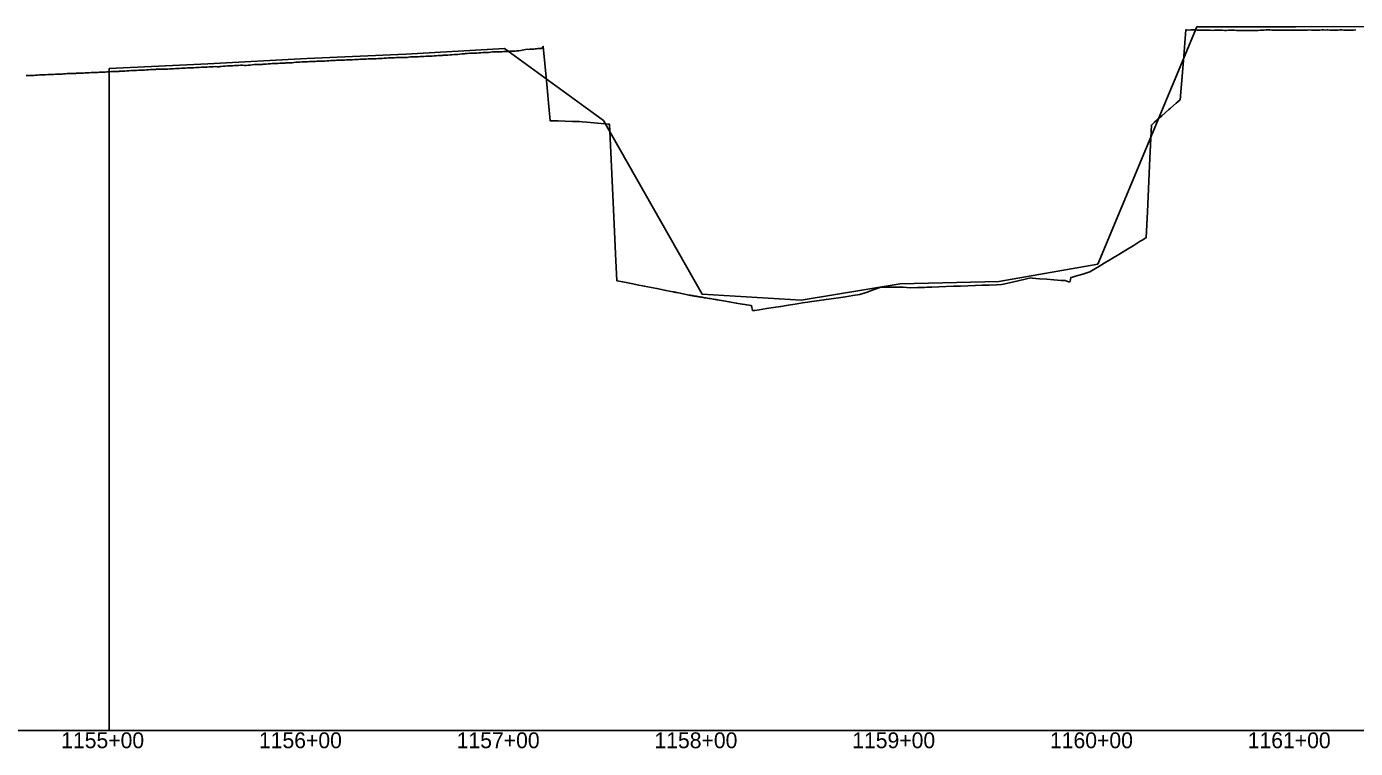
# Model space of a CAD drawing. Extents: x -3793 to 50787, y -1075 to 6138.
# Drawn here: x 2836 to 3508, y 2991 to 3356 of the extents above; entities that cross this region are included whole.
import ezdxf

# ---------------------------------------------------------------- set-up
doc = ezdxf.new("R2010")
doc.units = 0
for name, color, linetype in [('RD_DDB_Profile_EX', 7, 'Continuous'), ('RD_DDB_Profile_PR', 7, 'Continuous'), ('RD_DDB_StaTX', 7, 'Continuous'), ('RD_GPK_Profile_Cell', 7, 'Continuous'), ('RD_Sketch10', 7, 'Continuous')]:
    doc.layers.add(name, color=color, linetype=linetype)

msp = doc.modelspace()

# ---------------------------------------------------------------- linework, layer by layer
at = {"layer": 'RD_DDB_Profile_EX'}
for points in [[(3242.483409, 3218.259035), (3243.645679, 3218.423765), (3246.118099, 3218.785825), (3249.752789, 3219.31842), (3253.387479, 3219.851345), (3257.033665, 3220.386295), (3260.656859, 3221.656455), (3264.291549, 3222.93406), (3266.198447, 3223.606125), (3267.4964, 3224.13037), (3267.926239, 3224.134755), (3271.560929, 3224.169325), (3275.195619, 3224.20139), (3277.186285, 3224.21758), (3278.830309, 3224.10437), (3282.515707, 3223.84739), (3286.09969, 3223.94533), (3289.73438, 3224.042955), (3290.96271, 3224.075375), (3291.427105, 3224.089925), (3293.36907, 3224.164075), (3297.00376, 3224.301265), (3300.63845, 3224.43686), (3304.27314, 3224.570865), (3305.609243, 3224.61954), (3307.90783, 3224.7235), (3311.54252, 3224.88633), (3315.17721, 3225.047605), (3315.519522, 3225.062645), (3318.8119, 3225.069365), (3322.450302, 3225.07465), (3326.08128, 3225.310605), (3328.589163, 3225.472105), (3329.71597, 3225.727195), (3333.35066, 3226.545945), (3336.98535, 3227.36061), (3340.620041, 3228.17118), (3343.433517, 3228.79545), (3344.254731, 3228.69897), (3345.907259, 3228.50302), (3347.889421, 3228.365175), (3351.524111, 3228.10852), (3355.158801, 3227.847985), (3358.793491, 3227.583565), (3360.847033, 3227.57146), (3362.584486, 3226.86945), (3362.896552, 3226.78601), (3363.285989, 3227.066045), (3363.647156, 3228.976325), (3364.603816, 3229.21823), (3366.062871, 3229.655905), (3369.697561, 3230.74746), (3373.332251, 3231.866015), (3376.966941, 3234.023825), (3377.334582, 3234.24258), (3380.601631, 3236.229945), (3384.236321, 3238.445855), (3387.871011, 3240.666655), (3391.505701, 3242.892335), (3392.286229, 3243.37133), (3395.140392, 3245.11506), (3398.775082, 3247.34065), (3400.127875, 3248.16029), (3401.806019, 3249.22643), (3402.409772, 3262.26324), (3403.649974, 3289.296875), (3404.390098, 3306.09875), (3406.044462, 3307.544495), (3409.679152, 3310.728165), (3413.313842, 3313.919135), (3414.086711, 3314.5992), (3416.948532, 3317.104605), (3419.016711, 3318.919345), (3420.583222, 3338.717305), (3421.807413, 3354.24497), (3422.240524, 3354.23131), (3423.381117, 3354.067515), (3424.377557, 3354.214505), (3425.382993, 3354.21465), (3426.379386, 3354.213705), (3427.38166, 3354.121745), (3427.852602, 3354.09822), (3428.37816, 3354.0728), (3429.383583, 3354.072175), (3430.380109, 3354.07152), (3431.487292, 3354.12346), (3432.37894, 3354.120885), (3433.384512, 3354.170485), (3434.381096, 3354.022645), (3435.374205, 3353.97483), (3436.38008, 3354.022295), (3437.376495, 3354.11591), (3438.382286, 3354.067265), (3438.756672, 3354.06784), (3439.375573, 3354.069385), (3440.381521, 3354.019755), (3441.37792, 3353.966445), (3442.391362, 3354.013655), (3443.37726, 3354.111095), (3444.383194, 3354.158035), (3445.379754, 3354.056495)], [(3445.379754, 3354.056495), (3446.026052, 3354.054495), (3446.385806, 3354.051585), (3447.379192, 3353.954775), (3448.376123, 3353.901215), (3449.660742, 3353.94267), (3450.378842, 3353.940085), (3451.405923, 3353.899325), (3452.411579, 3353.956835), (3453.411479, 3353.910905), (3454.407945, 3353.86792), (3455.407908, 3353.86973), (3456.40446, 3353.923885), (3456.930123, 3353.92496), (3457.404369, 3353.926725), (3458.401008, 3353.980115), (3459.410276, 3354.129725), (3460.564813, 3354.087225), (3461.400871, 3354.08628), (3462.397824, 3354.18821), (3463.397808, 3354.18965), (3464.394838, 3354.192545), (3465.404341, 3354.14536), (3466.401412, 3354.148595), (3467.401384, 3354.148075), (3467.834193, 3354.12781), (3468.398486, 3354.10391), (3469.398519, 3354.05463), (3470.395645, 3354.056855), (3471.468883, 3354.103605), (3472.402204, 3354.10597), (3473.402556, 3354.05367), (3474.399682, 3354.106175), (3475.399862, 3354.152575), (3476.397057, 3354.153195), (3477.397285, 3354.102155), (3478.394544, 3354.10268), (3478.738263, 3354.101975), (3479.404081, 3354.100105), (3480.401415, 3354.09978), (3481.401859, 3354.097055), (3482.399198, 3354.14671), (3483.399508, 3354.142025), (3484.396927, 3354.19086), (3485.397309, 3354.186085), (3486.007643, 3354.186055), (3486.403981, 3354.185675), (3487.404435, 3354.18139), (3488.40186, 3354.132205), (3489.642333, 3354.18695), (3490.649477, 3354.22583), (3491.64417, 3354.22796), (3492.645437, 3354.18447), (3493.277023, 3354.1879), (3493.64665, 3354.191975), (3494.641375, 3354.14061), (3495.64262, 3354.09747), (3496.911713, 3354.11885), (3497.648218, 3354.154435), (3498.640213, 3354.15807), (3499.646138, 3354.21034), (3500.650082, 3354.21056), (3501.651454, 3354.16443), (3502.643473, 3354.11632), (3503.647517, 3354.1648), (3504.181093, 3354.139685), (3504.64893, 3354.120305), (3505.650393, 3354.172265), (3506.645191, 3354.170205), (3507.815784, 3354.22052)], [(2998.428775, 3339.143175), (2998.959175, 3339.116665), (2999.435397, 3339.10052), (3000.429278, 3339.10466), (3001.430454, 3339.20714), (3002.593865, 3339.263165), (3003.430575, 3339.336435), (3004.429525, 3339.38244), (3005.431163, 3339.441675), (3006.429692, 3339.483895), (3007.431369, 3339.442265), (3008.429926, 3339.533775), (3009.431604, 3339.53822), (3009.863245, 3339.55758), (3010.43018, 3339.587285), (3011.43258, 3339.637005), (3012.431627, 3339.685535), (3013.497935, 3339.703815), (3014.431994, 3339.787375), (3015.43331, 3339.832175), (3016.432408, 3339.87588), (3017.688293, 3339.976715), (3018.687672, 3340.028715), (3019.687492, 3340.080575), (3020.767315, 3340.10123), (3021.729525, 3340.15889), (3022.728565, 3340.21456), (3023.730471, 3340.282565), (3024.729544, 3340.291625), (3025.72869, 3340.300025), (3026.727835, 3340.319345), (3027.726381, 3340.280895), (3028.036695, 3340.33003), (3028.720778, 3340.433715), (3029.720035, 3340.537325), (3030.719291, 3340.544405), (3031.718554, 3340.59794), (3032.726025, 3340.60223), (3033.725403, 3340.64833), (3034.719509, 3340.704075), (3035.306075, 3340.735105), (3035.718395, 3340.7565), (3036.717897, 3340.80858), (3037.717762, 3340.954035), (3038.940765, 3340.99929), (3039.71157, 3340.96692), (3040.711197, 3340.97135), (3041.718934, 3341.12106), (3042.718581, 3341.17533), (3043.717832, 3341.27264), (3044.717594, 3341.37007), (3045.712057, 3341.37353), (3046.210145, 3341.3987), (3046.712231, 3341.417375), (3047.712132, 3341.467085), (3048.712032, 3341.513745), (3049.844835, 3341.58952), (3050.714765, 3341.67312), (3051.714811, 3341.77202), (3052.714354, 3341.82384), (3053.714432, 3341.872565), (3054.714624, 3341.917605), (3055.715165, 3342.106215), (3056.66166, 3342.15461), (3057.114216, 3342.19897), (3057.661438, 3342.24959), (3058.661758, 3342.347385), (3059.669282, 3342.397115), (3060.748906, 3342.44571), (3061.664615, 3342.491835), (3062.268691, 3342.495525), (3063.274462, 3342.555345), (3064.383596, 3342.619755), (3065.265703, 3342.66759), (3066.263343, 3342.76893), (3067.269252, 3342.824835), (3068.267712, 3342.878815), (3069.265772, 3342.884815), (3070.263538, 3342.938205), (3071.207796, 3343.08315), (3071.652976, 3343.085475), (3072.16193, 3343.0877), (3073.108612, 3343.090015), (3074.053741, 3343.095585), (3075.287666, 3343.1607), (3075.96274, 3343.196495), (3076.913038, 3343.245535), (3077.863945, 3343.24709), (3078.922356, 3343.31239), (3079.777969, 3343.441595), (3080.729211, 3343.4899), (3081.68073, 3343.49064), (3082.632363, 3343.53889), (3083.599583, 3343.591955), (3084.550404, 3343.734695), (3085.501168, 3343.78217), (3086.191736, 3343.92036), (3088.705702, 3344.422305), (3089.400273, 3344.388995), (3090.094827, 3344.42488), (3090.786604, 3344.45918)], [(3090.786604, 3344.45918), (3091.479442, 3344.49541), (3092.168841, 3344.565645), (3092.854824, 3344.63553), (3093.535365, 3344.70127), (3094.219334, 3344.77151), (3094.89836, 3344.807235), (3095.572498, 3344.8427), (3096.252817, 3344.91083), (3096.909188, 3345.899545), (3098.484092, 3328.61467), (3099.836211, 3313.59615), (3100.333426, 3308.309795), (3100.730496, 3308.313475), (3102.199804, 3308.32539), (3104.517777, 3308.192215), (3107.999876, 3308.089535), (3111.634567, 3307.97758), (3115.269257, 3307.86086), (3116.559383, 3307.817735), (3118.903947, 3307.612175), (3122.538637, 3307.28842), (3126.173327, 3306.959585), (3129.808017, 3306.625675), (3130.320887, 3306.57784), (3132.208484, 3267.139425), (3133.442707, 3240.97449), (3134.080272, 3227.39015), (3137.077397, 3226.780235), (3142.119952, 3225.83126), (3144.346777, 3225.395895), (3147.981467, 3224.680395), (3151.616157, 3223.96002), (3155.250847, 3223.23477), (3158.885537, 3222.50465), (3162.520227, 3221.77074), (3162.86517, 3221.71103), (3163.259685, 3221.64455), (3163.665302, 3221.5762), (3164.076384, 3221.507125), (3164.5055, 3221.434815), (3166.154917, 3221.0778), (3169.789608, 3220.28628), (3170.534588, 3220.139785), (3170.8415, 3220.08986), (3171.156078, 3220.037195), (3171.485651, 3219.983555), (3171.827509, 3219.92791), (3172.18042, 3219.85296), (3172.545475, 3219.791595), (3172.928419, 3219.728885), (3173.424298, 3219.64727), (3173.738407, 3219.594115), (3174.170888, 3219.52269), (3174.622012, 3219.44819), (3175.089415, 3219.373045), (3175.578165, 3219.290505), (3176.09277, 3219.205525), (3176.631643, 3219.116535), (3177.19674, 3219.023035), (3177.787673, 3218.922625), (3178.411919, 3218.818675), (3179.062429, 3218.712765), (3179.751635, 3218.59584), (3180.693678, 3218.43898), (3181.254917, 3218.34479), (3182.074148, 3218.20731), (3182.941279, 3218.0593), (3183.865019, 3217.904205), (3184.328368, 3217.827825), (3184.838413, 3217.743075), (3187.963058, 3217.1929), (3190.874915, 3216.67647), (3191.741616, 3216.53188), (3192.630094, 3216.379235), (3193.554194, 3216.224025), (3194.508883, 3216.063675), (3195.489688, 3215.894965), (3196.511554, 3215.72196), (3197.5604, 3215.54864), (3198.867128, 3215.326765), (3199.785168, 3215.167045), (3200.963745, 3214.966015), (3201.81828, 3214.82025), (3202.21051, 3214.75588), (3202.711109, 3212.344885), (3203.204375, 3212.331905), (3203.872965, 3212.36488), (3206.136508, 3212.712305), (3209.771198, 3213.270905), (3213.405888, 3213.83022), (3217.040578, 3214.390255), (3219.982691, 3214.844155), (3220.675268, 3214.95688), (3224.309959, 3215.549185), (3227.944649, 3216.142195), (3230.660256, 3216.585775), (3231.579339, 3216.715685), (3235.214029, 3217.229785), (3238.848719, 3217.744235), (3242.483409, 3218.259035)], [(2835.398122, 3331.17672), (2836.223222, 3331.2192), (2837.221029, 3331.22322), (2838.218797, 3331.179465), (2839.223316, 3331.22548), (2840.221611, 3331.36848), (2841.225538, 3331.416335), (2842.223836, 3331.51437), (2842.667502, 3331.51469), (2843.221842, 3331.51691), (2844.226641, 3331.56135), (2845.224757, 3331.56383), (2846.302192, 3331.66719), (2847.227779, 3331.71496), (2848.226406, 3331.763935), (2849.22429, 3331.76295), (2850.229298, 3331.85631), (2851.229308, 3331.85483), (2852.179349, 3331.85051), (2853.177534, 3331.90187), (2853.571572, 3331.92096), (2854.231611, 3331.95278), (2855.236186, 3332.0922), (2856.234853, 3332.140025), (2857.226488, 3332.132875), (2858.232044, 3332.218075), (2859.1709, 3332.26189), (2860.296864, 3332.262775), (2860.840952, 3332.292815), (2861.35034, 3332.325975), (2862.298316, 3332.376065), (2863.292692, 3332.429885), (2864.475642, 3332.41021), (2865.289301, 3332.491615), (2866.296862, 3332.49114), (2867.352925, 3332.501625), (2868.292681, 3332.64635), (2869.347992, 3332.64789), (2870.294915, 3332.69467), (2871.296831, 3332.75439), (2871.745022, 3332.778025), (2872.291155, 3332.8088), (2873.34415, 3332.91457), (2874.29297, 3332.913255), (2875.379712, 3332.92556), (2876.296821, 3333.019555), (2877.341459, 3333.07242), (2878.348723, 3333.122205), (2879.292983, 3333.170215), (2880.294926, 3333.26965), (2881.289256, 3333.271945), (2882.340719, 3333.276025), (2882.649092, 3333.321325), (2883.291528, 3333.415165), (2884.342881, 3333.423445), (2885.287435, 3333.37515), (2886.289394, 3333.52125), (2887.347738, 3333.570795), (2888.291734, 3333.66416), (2889.293713, 3333.666975), (2889.918473, 3333.665925), (2890.338901, 3333.672135), (2891.29537, 3333.66909), (2892.289777, 3333.813905), (2893.553163, 3333.8652), (2894.286533, 3333.86268), (2895.294232, 3333.90854), (2896.29626, 3334.00446), (2897.328151, 3334.096115), (2898.330682, 3334.141695), (2899.332043, 3334.23219), (2900.333768, 3334.23344), (2900.822543, 3334.28053), (2901.329139, 3334.326385), (2902.272832, 3334.370805), (2902.979218, 3334.42456), (2903.975915, 3334.422065), (2904.457233, 3334.39932), (2904.979711, 3334.376945)], [(2904.979711, 3334.376945), (2905.976101, 3334.42963), (2906.980387, 3334.434185), (2908.091923, 3334.49575), (2908.975003, 3334.58192), (2909.971784, 3334.63068), (2910.975776, 3334.634555), (2911.972112, 3334.72726), (2912.976502, 3334.777265), (2913.972996, 3334.828245), (2914.977386, 3334.922465), (2915.361303, 3334.922465), (2915.98135, 3334.92181), (2916.977901, 3334.971965), (2917.982351, 3334.974055), (2918.995993, 3335.02821), (2919.977311, 3335.07544), (2920.974288, 3335.162785), (2921.978444, 3335.164275), (2922.974967, 3335.253995), (2923.97955, 3335.351405), (2924.976245, 3335.393795), (2926.265373, 3335.389795), (2926.977452, 3335.39211), (2927.981723, 3335.488905), (2928.973289, 3335.536405), (2929.977034, 3335.5863), (2930.974289, 3335.673315), (2931.979029, 3335.622425), (2932.983355, 3335.628745), (2933.534753, 3335.70827), (2933.980109, 3335.7686), (2934.984927, 3335.86002), (2935.981875, 3335.949535), (2937.169443, 3336.006605), (2937.945291, 3336.04364), (2938.949423, 3336.08459), (2939.750699, 3336.13624), (2940.804134, 3336.195535), (2941.746869, 3336.243425), (2942.74799, 3336.24518), (2943.749542, 3336.34302), (2944.744667, 3336.401), (2945.75338, 3336.31113), (2946.754561, 3336.31921), (2947.750317, 3336.41938), (2948.073514, 3336.435805), (2948.751379, 3336.469335), (2949.747192, 3336.61876), (2950.748437, 3336.66882), (2951.749684, 3336.722365), (2952.744991, 3336.770855), (2953.746305, 3336.77359), (2954.74803, 3336.8226), (2955.342894, 3336.913645), (2955.743366, 3336.967255), (2956.752305, 3336.971115), (2957.748254, 3337.025935), (2958.977584, 3337.128345), (2959.750519, 3337.17195), (2960.746963, 3337.172225), (2961.748432, 3337.219795), (2962.749331, 3337.27068), (2963.745452, 3337.45602), (2964.747005, 3337.45627), (2965.748557, 3337.44928), (2966.246964, 3337.474255), (2966.744566, 3337.501775), (2967.75373, 3337.510625), (2968.749953, 3337.60206), (2969.881654, 3337.64998), (2970.752702, 3337.69287), (2971.74903, 3337.837015), (2972.751217, 3337.88171), (2973.752342, 3337.92629), (2974.748786, 3338.015445), (2975.750623, 3338.059405), (2976.75246, 3338.103365), (2977.151034, 3338.122285), (2977.748318, 3338.149675), (2978.758188, 3338.24028), (2979.768156, 3338.2879), (2980.785724, 3338.328065), (2981.685085, 3338.32097), (2982.433129, 3338.36859), (2983.434625, 3338.416785), (2984.42799, 3338.430225), (2985.434505, 3338.437055), (2986.427879, 3338.482805), (2987.434402, 3338.53548), (2988.428226, 3338.597085), (2989.434327, 3338.69099), (2990.428154, 3338.789865), (2991.689794, 3338.818465), (2992.428768, 3338.890375), (2993.435342, 3338.90315), (2994.428741, 3338.947505), (2995.435322, 3338.944325), (2996.428745, 3338.99573), (2997.435352, 3339.045685), (2998.428775, 3339.143175)]]:
    msp.add_lwpolyline(points, dxfattribs=at)
at = {"layer": 'RD_DDB_Profile_PR'}
msp.add_lwpolyline([(2877.33, 3334.672), (2927.33, 3337.026), (2977.33, 3339.7305), (3027.33, 3341.896), (3077.33, 3344.846), (3127.33, 3308.4535), (3177.33, 3220.6005), (3227.33, 3217.642), (3277.33, 3225.8075), (3327.33, 3226.991), (3377.33, 3235.84), (3427.33, 3355.7265), (3477.33, 3355.7055), (3527.33, 3355.919)], dxfattribs=at)
at = {"layer": 'RD_GPK_Profile_Cell'}
msp.add_line((1000, 3000), (46549.603806, 3000), dxfattribs=at)
at = {"layer": 'RD_Sketch10'}
msp.add_line((2877.33, 3000), (2877.33, 3334.672), dxfattribs=at)

# ---------------------------------------------------------------- texts
at = {"layer": 'RD_DDB_StaTX'}
for s, p in [('1155+00', (2853.125471, 2991)), ('1155+00', (2853.125471, 2991)), ('1156+00', (2953.125471, 2991)), ('1156+00', (2953.125471, 2991)), ('1157+00', (3053.125471, 2991)), ('1157+00', (3053.125471, 2991)), ('1158+00', (3153.125471, 2991)), ('1158+00', (3153.125471, 2991)), ('1159+00', (3253.125471, 2991)), ('1159+00', (3253.125471, 2991)), ('1160+00', (3353.125471, 2991)), ('1160+00', (3353.125471, 2991)), ('1161+00', (3453.125471, 2991)), ('1161+00', (3453.125471, 2991))]:
    msp.add_text(s, height=8, dxfattribs=at).set_placement(p)

doc.saveas('drawing.dxf')
